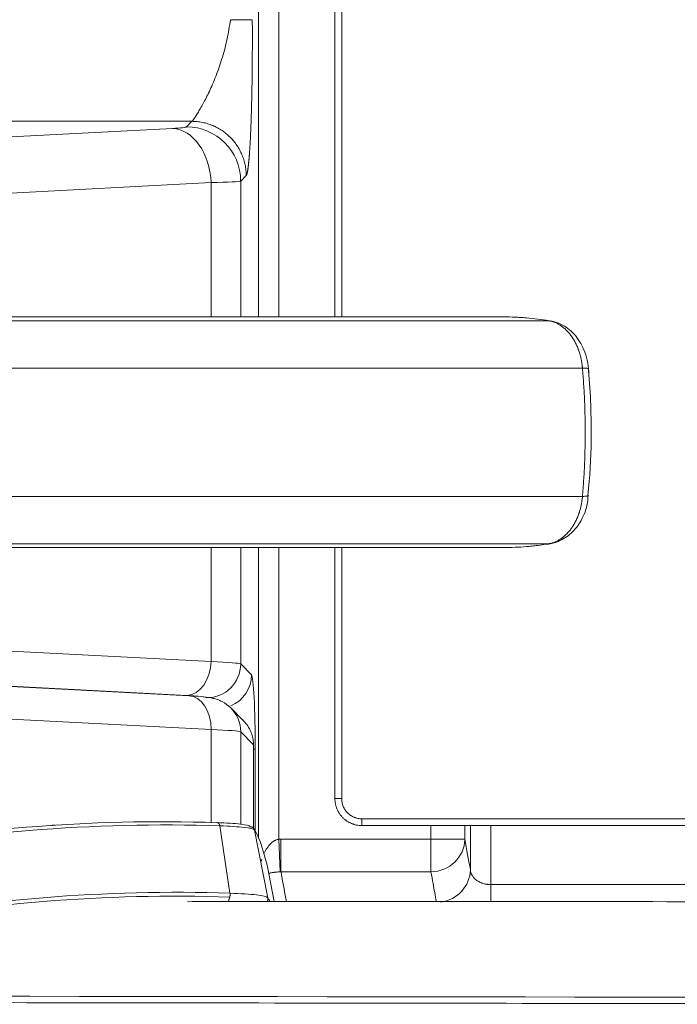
# Model space of a CAD drawing. Header units: millimetres. Extents: x 0 to 594, y 0 to 420.
# Tile 371 of 656: x 319.28 to 324.13, y 284.41 to 291.67. Entities that reach past the tile are written whole.
import ezdxf

# ---------------------------------------------------------------- set-up
doc = ezdxf.new("R2010")
doc.units = ezdxf.units.MM
doc.layers.add('1', color=7, linetype='Continuous', true_color=0xffffff)
doc.styles.add('Arial', font='txt')
doc.dimstyles.get("Standard").update_dxf_attribs({"dimtxt": 0.18, "dimasz": 0.18, "dimexe": 0.18, "dimexo": 0.0625, "dimgap": 0.09, "dimtad": 0, "dimtih": 1, "dimtoh": 1, "dimdec": 4, "dimzin": 0, "dimdsep": 46, "dimtxsty": 'Standard', "dimcen": 0.09, "dimadec": 0, "dimazin": 0, "dimtfac": 1, "dimtdec": 4, "dimtofl": 0, "dimtmove": 0, "dimatfit": 3, "dimfxl": 0, "dimtolj": 1, "dimtzin": 0, "dimarcsym": 0})

# ---------------------------------------------------------------- blocks, each defined once
blk = doc.blocks.new('_U5')
at = {"layer": '1', "color": 18, "lineweight": 18}
for p, q in [((170.9219, 289.963), (170.9219, 380.6252)), ((338.7503, 348.6183), (338.7503, 380.6252)), ((170.9219, 378.6252), (248.7529, 378.6252)), ((338.7503, 378.6252), (260.9193, 378.6252))]:
    blk.add_line(p, q, dxfattribs=at)
at = {"layer": '1', "color": 18}
for points in [[(170.9219, 378.6252), (174.4219, 379.563), (174.4219, 377.6874)], [(338.7503, 378.6252), (335.2503, 377.6874), (335.2503, 379.563)]]:
    blk.add_solid(points, dxfattribs=at)
at = {"layer": '1', "color": 18, "linetype": 'Continuous', "lineweight": 13, "insert": (250.4384, 375.9894), "char_height": 3.5, "attachment_point": 7, "line_spacing_factor": 1.047437, "style": 'Arial'}
blk.add_mtext('\\fArial|b0|i0;\\W1.0000;3.36', dxfattribs=at)

msp = doc.modelspace()

# ---------------------------------------------------------------- linework, layer by layer
at = {"layer": '1', "color": 155, "linetype": 'Continuous', "lineweight": 18}
for p, q in [((321.6056, 331.9794), (321.6056, 289.48)), ((321.0432, 289.48), (321.0432, 310.0409)), ((321.0432, 285.6382), (321.0432, 287.78)), ((321.6056, 287.7805), (321.6056, 285.9298)), ((320.529, 286.6882), (317.7965, 286.8314)), ((320.9276, 286.509), (320.8384, 286.5982)), ((321.006, 285.7113), (321.006, 286.293)), ((321.8043, 285.731), (332.5801, 285.731)), ((322.6041, 285.4054), (322.6041, 285.7314)), ((321.158, 285.1725), (321.1061, 285.4392))]:
    msp.add_line(p, q, dxfattribs=at)
at = {"layer": '1', "color": 155, "linetype": 'Continuous', "lineweight": 13}
for p, q in [((321.6556, 331.9794), (321.6556, 289.48)), ((321.193, 309.6518), (321.193, 289.48)), ((320.5523, 290.9207), (318.8431, 290.9207)), ((320.5118, 290.8803), (320.5523, 290.9207)), ((317.6773, 290.7251), (320.4098, 290.8683)), ((320.9517, 290.5212), (320.9113, 290.4808)), ((320.6927, 290.4688), (317.9601, 290.3256)), ((320.6927, 289.4797), (320.6927, 290.4688)), ((320.9113, 290.4808), (320.9113, 289.4797)), ((320.6927, 286.9392), (320.6927, 287.7797)), ((320.9113, 287.7797), (320.9113, 286.9221)), ((321.193, 287.7797), (321.193, 285.6302)), ((321.6556, 287.7805), (321.6556, 285.9298)), ((317.9601, 287.0824), (320.6927, 286.9392)), ((320.9113, 286.9221), (320.9911, 286.8423)), ((320.5159, 286.6896), (317.7834, 286.8328)), ((320.6927, 286.4385), (317.9601, 286.5817)), ((320.6927, 286.4385), (320.6927, 285.7514)), ((321.0059, 286.3268), (320.9113, 286.4214)), ((320.9113, 286.4214), (320.9113, 285.7394)), ((321.0184, 286.293), (321.006, 286.293)), ((321.0184, 286.293), (321.0184, 285.6999)), ((321.6056, 285.9298), (321.6556, 285.9298)), ((320.7584, 285.729), (320.8326, 285.2327)), ((321.8043, 285.731), (321.8043, 285.781)), ((321.8043, 285.781), (332.5801, 285.781)), ((322.3134, 285.6305), (322.3134, 285.7312)), ((322.563, 285.7312), (322.563, 285.6305)), ((322.7539, 285.7313), (322.7539, 285.2964)), ((321.0133, 285.698), (321.1106, 285.1991)), ((321.0184, 285.6985), (321.0184, 285.6877)), ((321.2024, 285.3902), (321.193, 285.6302)), ((321.2082, 285.3902), (321.2082, 285.6305)), ((322.563, 285.6305), (322.3134, 285.6305)), ((322.3134, 285.3902), (322.3134, 285.6305)), ((322.7539, 285.1703), (322.7539, 285.2964))]:
    msp.add_line(p, q, dxfattribs=at)
for centre, major_axis, ratio, start_param, end_param in [((320.1623, 290.8812), (-0.35, 0), 0.052408, 2.356194, 3.089233), ((320.5118, 290.4808), (0.2828, -0.2828), 0.997265, 0.786768, 2.354825), ((320.4098, 290.4688), (0.0209, -0.3995), 0.706622, 1.533781, 3.067562), ((320.1623, 290.4818), (-0.75, 0), 0.024457, 2.356194, 3.089233), ((320.5159, 286.9392), (-0.0131, -0.2497), 0.706622, 0.074031, 1.607812), ((320.6616, 286.9221), (0.1768, 0.1768), 0.997265, 3.92836, 5.496418), ((320.1623, 286.9207), (-0.75, 0), 0.034939, 3.193953, 3.926991), ((320.7414, 286.8423), (0.1768, 0.1768), 0.997265, 4.329244, 5.496418), ((320.9896, 286.293), (0, -0.55), 0.052408, 1.570796, 3.089233), ((320.1623, 286.671), (-0.5, 0), 0.052408, 3.193953, 3.926991), ((320.5159, 286.4385), (-0.0131, -0.2497), 0.706622, 1.607812, 3.141589), ((320.6616, 286.4214), (-0.1768, -0.1768), 0.997265, 2.354825, 3.145158), ((320.1623, 286.42), (-0.75, 0), 0.034939, 3.193953, 3.926991), ((322.3134, 285.6305), (-0.2459, -0.0448), 0.959848, 1.397582, 2.953925)]:
    msp.add_ellipse(centre, major_axis=major_axis, ratio=ratio, start_param=start_param, end_param=end_param, dxfattribs=at)
at = {"layer": '1', "color": 155, "linetype": 'Continuous', "lineweight": 18}
for centre, major_axis, ratio, start_param, end_param in [((320.9903, 286.293), (0, -0.3), 0.052408, 1.570796, 1.68357), ((322.3544, 285.4054), (-0.2459, -0.0448), 0.959847, 1.524017, 2.953929)]:
    msp.add_ellipse(centre, major_axis=major_axis, ratio=ratio, start_param=start_param, end_param=end_param, dxfattribs=at)
at = {"layer": '1', "color": 155, "linetype": 'Continuous', "lineweight": 13}
for points, degree, knots in [([(320.5523, 290.9207), (320.5535, 290.9217), (320.5554, 290.9234), (320.5598, 290.9297), (320.5715, 290.9455), (320.5979, 290.9856), (320.6395, 291.0578), (320.6862, 291.1514), (320.7335, 291.2634), (320.7704, 291.3701), (320.7958, 291.4603), (320.8122, 291.5289), (320.8255, 291.5983), (320.8321, 291.6455), (320.8354, 291.6696)], 3, [0, 0, 0, 0, 0.03875, 0.061376, 0.12297, 0.247174, 0.372934, 0.499838, 0.626921, 0.753221, 0.818258, 0.878275, 0.937881, 1, 1, 1, 1]), ([(320.997, 291.6696), (320.9975, 291.5843), (320.9973, 291.4946), (320.9972, 291.4001), (320.9963, 291.3112), (320.9943, 291.1109), (320.9889, 290.9462), (320.986, 290.8574), (320.9822, 290.7831), (320.9781, 290.7055), (320.9734, 290.6495), (320.9685, 290.5909), (320.9603, 290.542), (320.9549, 290.5244), (320.9517, 290.5212)], 2, [0, 0, 0, 0.125, 0.125, 0.25, 0.25, 0.5, 0.5, 0.625, 0.625, 0.75, 0.75, 0.875, 0.9375, 1, 1, 1]), ([(311.5645, 289.451), (311.9865, 289.451), (313.1769, 289.451), (314.5594, 289.451), (315.7121, 289.451), (316.1447, 289.451), (316.432, 289.451), (316.6539, 289.451), (317.0771, 289.451), (317.9147, 289.451), (318.8719, 289.451), (319.7252, 289.451), (320.2352, 289.451), (320.6084, 289.451), (320.8154, 289.451), (320.9417, 289.451), (321.0152, 289.451), (321.1343, 289.451), (321.5078, 289.451), (322.2022, 289.451), (322.8287, 289.451), (323.1835, 289.451)], 3, [0, 0, 0, 0, 0.105567, 0.297795, 0.345852, 0.393909, 0.405923, 0.417937, 0.441966, 0.490023, 0.586137, 0.634194, 0.682251, 0.706279, 0.730308, 0.736315, 0.742322, 0.754336, 0.778365, 0.874479, 1, 1, 1, 1]), ([(323.4301, 289.1023), (323.4301, 289.1025), (323.4301, 289.1027), (323.43, 289.103), (323.43, 289.1035), (323.4299, 289.1047), (323.4297, 289.1072), (323.4292, 289.112), (323.4281, 289.1216), (323.4271, 289.1298), (323.4247, 289.146), (323.4209, 289.1674), (323.4159, 289.1883), (323.4102, 289.2089), (323.4071, 289.219), (323.4028, 289.2316), (323.4019, 289.2341), (323.4001, 289.2391), (323.3973, 289.2464), (323.3944, 289.2537), (323.3884, 289.2679), (323.3799, 289.2864), (323.3656, 289.3125), (323.355, 289.3288), (323.348, 289.3387), (323.3466, 289.3407), (323.3437, 289.3445), (323.3394, 289.3502), (323.335, 289.3557), (323.3261, 289.3665), (323.3137, 289.38), (323.3007, 289.3921), (323.2873, 289.4033), (323.2804, 289.4086), (323.2715, 289.4147), (323.2697, 289.4159), (323.2662, 289.4183), (323.2608, 289.4217), (323.2553, 289.4249), (323.2444, 289.4309), (323.2296, 289.438), (323.2144, 289.4434), (323.1991, 289.4479), (323.1914, 289.4497), (323.1835, 289.451)], 3, [0, 0, 0, 0, 0.000977, 0.000977, 0.001953, 0.003906, 0.007813, 0.015625, 0.03125, 0.0625, 0.0625, 0.125, 0.1875, 0.1875, 0.25, 0.25, 0.265625, 0.265625, 0.28125, 0.3125, 0.3125, 0.375, 0.4375, 0.5, 0.5, 0.515625, 0.515625, 0.53125, 0.5625, 0.5625, 0.625, 0.6875, 0.6875, 0.75, 0.75, 0.765625, 0.765625, 0.78125, 0.8125, 0.8125, 0.875, 0.9375, 0.9375, 1, 1, 1, 1]), ([(311.5645, 289.1023), (311.9865, 289.1023), (313.1769, 289.1023), (314.5594, 289.1023), (315.7121, 289.1023), (316.1448, 289.1023), (316.4319, 289.1023), (316.6616, 289.1023), (317.1078, 289.1023), (317.9902, 289.1023), (319.0052, 289.1023), (319.9031, 289.1023), (320.4423, 289.1023), (320.835, 289.1023), (321.0544, 289.1023), (321.1868, 289.1023), (321.2617, 289.1023), (321.3809, 289.1023), (321.7544, 289.1023), (322.4488, 289.1023), (323.0753, 289.1023), (323.4301, 289.1023)], 3, [0, 0, 0, 0, 0.105567, 0.297795, 0.345852, 0.393909, 0.405923, 0.417938, 0.441966, 0.490023, 0.586137, 0.634194, 0.682251, 0.706279, 0.730308, 0.736315, 0.742322, 0.754336, 0.778365, 0.874479, 1, 1, 1, 1]), ([(323.4743, 289.097), (323.4742, 289.0979), (323.4732, 289.0986), (323.4693, 289.0999), (323.4665, 289.1005), (323.4589, 289.1014), (323.4542, 289.1017), (323.4433, 289.1022), (323.437, 289.1023), (323.4301, 289.1023)], 3, [0, 0, 0, 0, 0.246846, 0.246846, 0.497897, 0.497897, 0.748949, 0.748949, 1, 1, 1, 1]), ([(311.5645, 288.1571), (311.9865, 288.1571), (313.1769, 288.1571), (314.5594, 288.1571), (315.7121, 288.1571), (316.1448, 288.1571), (316.4319, 288.1571), (316.6616, 288.1571), (317.1078, 288.1571), (317.9902, 288.1571), (319.0052, 288.1571), (319.9031, 288.1571), (320.4423, 288.1571), (320.835, 288.1571), (321.0544, 288.1571), (321.1868, 288.1571), (321.2617, 288.1571), (321.3809, 288.1571), (321.7544, 288.1571), (322.4488, 288.1571), (323.0753, 288.1571), (323.4301, 288.1571)], 3, [0, 0, 0, 0, 0.105567, 0.297795, 0.345852, 0.393909, 0.405923, 0.417938, 0.441966, 0.490023, 0.586137, 0.634194, 0.682251, 0.706279, 0.730308, 0.736315, 0.742322, 0.754336, 0.778365, 0.874479, 1, 1, 1, 1]), ([(323.1835, 287.8084), (323.1836, 287.8084), (323.1838, 287.8084), (323.184, 287.8085), (323.1844, 287.8085), (323.1852, 287.8087), (323.1869, 287.809), (323.1904, 287.8097), (323.1972, 287.8111), (323.2029, 287.8126), (323.2144, 287.816), (323.2295, 287.8214), (323.2443, 287.8285), (323.2589, 287.8365), (323.2661, 287.8409), (323.2749, 287.847), (323.2767, 287.8483), (323.2802, 287.8508), (323.2854, 287.8547), (323.2905, 287.8588), (323.3006, 287.8673), (323.3137, 287.8793), (323.326, 287.8929), (323.3379, 287.9071), (323.3437, 287.9146), (323.3507, 287.9245), (323.3521, 287.9265), (323.3548, 287.9305), (323.3588, 287.9366), (323.3627, 287.9428), (323.3703, 287.9555), (323.3799, 287.9729), (323.3927, 288.0006), (323.4001, 288.0201), (323.4044, 288.0326), (323.4053, 288.0352), (323.4069, 288.0402), (323.4093, 288.0478), (323.4116, 288.0555), (323.4158, 288.071), (323.4209, 288.092), (323.4266, 288.1241), (323.4291, 288.146), (323.4301, 288.1571)], 3, [0, 0, 0, 0, 0.000977, 0.000977, 0.001953, 0.003906, 0.007813, 0.015625, 0.03125, 0.0625, 0.0625, 0.125, 0.1875, 0.1875, 0.25, 0.25, 0.265625, 0.265625, 0.28125, 0.3125, 0.3125, 0.375, 0.4375, 0.4375, 0.5, 0.5, 0.515625, 0.515625, 0.53125, 0.5625, 0.5625, 0.625, 0.6875, 0.75, 0.75, 0.765625, 0.765625, 0.78125, 0.8125, 0.8125, 0.875, 0.9375, 1, 1, 1, 1]), ([(323.4742, 288.1627), (323.4743, 288.1626), (323.4743, 288.1625), (323.4742, 288.1616), (323.4732, 288.1608), (323.4693, 288.1595), (323.4665, 288.1589), (323.4589, 288.158), (323.4542, 288.1577), (323.4433, 288.1572), (323.437, 288.1571), (323.4301, 288.1571)], 3, [0, 0, 0, 0, 0.029126, 0.029126, 0.271845, 0.271845, 0.514563, 0.514563, 0.757282, 0.757282, 1, 1, 1, 1]), ([(311.5645, 287.8084), (311.9865, 287.8084), (313.1769, 287.8084), (314.5594, 287.8084), (315.7121, 287.8084), (316.1447, 287.8084), (316.432, 287.8084), (316.6539, 287.8084), (317.0771, 287.8084), (317.9147, 287.8084), (318.8719, 287.8084), (319.7252, 287.8084), (320.2352, 287.8084), (320.6084, 287.8084), (320.8154, 287.8084), (320.9417, 287.8084), (321.0152, 287.8084), (321.1343, 287.8084), (321.5078, 287.8084), (322.2022, 287.8084), (322.8287, 287.8084), (323.1835, 287.8084)], 3, [0, 0, 0, 0, 0.105567, 0.297795, 0.345852, 0.393909, 0.405923, 0.417937, 0.441966, 0.490023, 0.586137, 0.634194, 0.682251, 0.706279, 0.730308, 0.736315, 0.742322, 0.754336, 0.778365, 0.874479, 1, 1, 1, 1]), ([(321.6556, 285.9298), (321.6556, 285.9249), (321.6559, 285.92), (321.6569, 285.9103), (321.6576, 285.9055), (321.6591, 285.8983), (321.6597, 285.8959), (321.6609, 285.8912), (321.6615, 285.8888), (321.6637, 285.8818), (321.667, 285.8727), (321.6711, 285.864), (321.6745, 285.8575), (321.6757, 285.8554), (321.6776, 285.8522), (321.6782, 285.8512), (321.6795, 285.8491), (321.6828, 285.844), (321.6893, 285.8352), (321.699, 285.8244), (321.7062, 285.8179), (321.711, 285.814), (321.7119, 285.8133), (321.7139, 285.8118), (321.7168, 285.8096), (321.7198, 285.8075), (321.7259, 285.8035), (321.7342, 285.7985), (321.743, 285.7944), (321.7497, 285.7916), (321.752, 285.7907), (321.7555, 285.7895), (321.7566, 285.7891), (321.7589, 285.7883), (321.7601, 285.7879), (321.7659, 285.7862), (321.7753, 285.7838), (321.7849, 285.7823), (321.7945, 285.7813), (321.7994, 285.781), (321.8043, 285.781)], 3, [0, 0, 0, 0, 0.0625, 0.0625, 0.125, 0.125, 0.15625, 0.15625, 0.1875, 0.1875, 0.25, 0.3125, 0.3125, 0.34375, 0.34375, 0.359375, 0.359375, 0.375, 0.4375, 0.5, 0.5625, 0.5625, 0.578125, 0.578125, 0.59375, 0.625, 0.625, 0.6875, 0.75, 0.75, 0.78125, 0.78125, 0.796875, 0.796875, 0.8125, 0.8125, 0.875, 0.9375, 0.9375, 1, 1, 1, 1]), ([(321.0828, 285.5218), (321.0857, 285.5285), (321.0888, 285.535), (321.0956, 285.5481), (321.0993, 285.5546), (321.1053, 285.5642), (321.1073, 285.5673), (321.1116, 285.5736), (321.1139, 285.5767), (321.1208, 285.5857), (321.1258, 285.5915), (321.1339, 285.5997), (321.1367, 285.6023), (321.1425, 285.6074), (321.1456, 285.6099), (321.1496, 285.6128), (321.1504, 285.6133), (321.1521, 285.6145), (321.1529, 285.615), (321.1554, 285.6167), (321.1588, 285.6187), (321.1623, 285.6206), (321.165, 285.622), (321.166, 285.6224), (321.1678, 285.6233), (321.1687, 285.6237), (321.1733, 285.6256), (321.1771, 285.6269), (321.1849, 285.629), (321.1889, 285.6297), (321.193, 285.6302)], 3, [0, 0, 0, 0, 0.13997, 0.13997, 0.283308, 0.283308, 0.354977, 0.354977, 0.426647, 0.426647, 0.569985, 0.569985, 0.641654, 0.641654, 0.713323, 0.713323, 0.731241, 0.731241, 0.749158, 0.749158, 0.784992, 0.820827, 0.820827, 0.838744, 0.838744, 0.856662, 0.856662, 0.928331, 0.928331, 1, 1, 1, 1]), ([(321.0637, 285.4684), (321.0648, 285.4722), (321.066, 285.476), (321.0675, 285.4809), (321.0678, 285.4819), (321.0681, 285.4829)], 3, [0, 0, 0, 0, 0.790393, 0.790393, 1, 1, 1, 1]), ([(321.2024, 285.3902), (321.1983, 285.3901), (321.1943, 285.39), (321.1865, 285.3896), (321.1827, 285.3893), (321.178, 285.3889), (321.177, 285.3888), (321.1752, 285.3886), (321.1743, 285.3886), (321.1715, 285.3883), (321.1679, 285.3879), (321.1644, 285.3875), (321.1619, 285.3871), (321.161, 285.387), (321.1594, 285.3868), (321.1585, 285.3867), (321.1544, 285.3861), (321.1513, 285.3856), (321.1453, 285.3846), (321.1424, 285.384), (321.134, 285.3824), (321.1289, 285.3812), (321.1218, 285.3794), (321.1196, 285.3788), (321.1175, 285.3782)], 3, [0, 0, 0, 0, 0.11197, 0.11197, 0.223939, 0.223939, 0.251931, 0.251931, 0.279924, 0.279924, 0.335909, 0.391893, 0.391893, 0.419886, 0.419886, 0.447878, 0.447878, 0.559848, 0.559848, 0.671817, 0.671817, 0.895756, 0.895756, 1, 1, 1, 1]), ([(322.3134, 285.3902), (322.1467, 285.3902), (321.9801, 285.3902), (321.6116, 285.3902), (321.4099, 285.3902), (321.2082, 285.3902)], 3, [0, 0, 0, 0, 0.452391, 0.452391, 1, 1, 1, 1]), ([(321.2082, 285.3902), (321.21, 285.38), (321.2119, 285.3697), (321.2251, 285.2971), (321.2365, 285.2347), (321.2479, 285.1724)], 3, [0, 0, 0, 0, 0.141269, 0.141269, 1, 1, 1, 1]), ([(322.3532, 285.1716), (322.3452, 285.2154), (322.3372, 285.2593), (322.324, 285.3322), (322.3187, 285.3612), (322.3134, 285.3902)], 3, [0, 0, 0, 0, 0.601706, 0.601706, 1, 1, 1, 1]), ([(322.6041, 285.4054), (322.6045, 285.3989), (322.6057, 285.3924), (322.6095, 285.3796), (322.6121, 285.3733), (322.6163, 285.3655), (322.6172, 285.364), (322.6191, 285.3609), (322.6201, 285.3594), (322.6232, 285.3549), (322.6254, 285.352), (322.6303, 285.3462), (322.6329, 285.3434), (322.6371, 285.3392), (322.6393, 285.3372), (322.6416, 285.3352), (322.6432, 285.3338), (322.6439, 285.3332), (322.648, 285.3299), (322.6514, 285.3274), (322.6585, 285.3225), (322.6623, 285.3203), (322.6702, 285.3159), (322.6743, 285.3138), (322.6808, 285.311), (322.683, 285.31), (322.6864, 285.3087), (322.6876, 285.3083), (322.6899, 285.3074), (322.6957, 285.3053), (322.7017, 285.3035), (322.7115, 285.301), (322.7166, 285.2999), (322.7231, 285.2988), (322.7244, 285.2986), (322.727, 285.2983), (322.7284, 285.2981), (322.7323, 285.2976), (322.735, 285.2973), (322.7431, 285.2966), (322.7484, 285.2964), (322.7539, 285.2964)], 3, [0, 0, 0, 0, 0.125, 0.125, 0.25, 0.25, 0.28125, 0.28125, 0.3125, 0.3125, 0.375, 0.375, 0.4375, 0.4375, 0.46875, 0.484375, 0.484375, 0.5, 0.5, 0.5625, 0.5625, 0.625, 0.625, 0.6875, 0.6875, 0.71875, 0.71875, 0.734375, 0.734375, 0.75, 0.8125, 0.8125, 0.875, 0.875, 0.890625, 0.890625, 0.90625, 0.90625, 0.9375, 0.9375, 1, 1, 1, 1]), ([(328.119, 284.4141), (325.6852, 284.4174), (320.8175, 284.4241), (314.4896, 284.4328), (309.1352, 284.4401), (306.2146, 284.4441), (304.7543, 284.4461)], 3, [0, 0, 0, 0, 0.312503, 0.625, 0.812501, 1, 1, 1, 1])]:
    msp.add_open_spline(points, degree=degree, knots=knots, dxfattribs=at)
at = {"layer": '1', "color": 155, "linetype": 'Continuous', "lineweight": 18}
for points, weights, degree in [([(320.997, 291.6696), (320.989, 291.6696), (320.8354, 291.6696)], [1, 0.725374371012, 1], 2), ([(320.9823, 285.7228), (320.9937, 285.7229), (321.0042, 285.7181), (321.0111, 285.7089), (321.0133, 285.698)], [1, 0.885822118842, 0.847762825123, 0.885822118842, 1], 4)]:
    msp.add_rational_spline(points, weights, degree=degree, dxfattribs=at)
at = {"layer": '1', "color": 155, "linetype": 'Continuous', "lineweight": 13}
for points in [[(320.9517, 290.5212), (320.9517, 290.5343), (320.9503, 290.5604), (320.9445, 290.5991), (320.9349, 290.6372), (320.9216, 290.6741), (320.9047, 290.7095), (320.8845, 290.7432), (320.8611, 290.7747), (320.8348, 290.8037), (320.8057, 290.8301), (320.7742, 290.8535), (320.7406, 290.8737), (320.7051, 290.8905), (320.6682, 290.9038), (320.6302, 290.9134), (320.5914, 290.9193), (320.5653, 290.9206), (320.5523, 290.9207)], [(320.7584, 285.729), (319.8277, 285.7602), (318.8773, 285.6832), (317.955, 285.499)], [(321.193, 285.6302), (321.198, 285.6304), (321.2031, 285.6305), (321.2082, 285.6305)], [(321.2082, 285.6305), (321.5766, 285.6305), (321.945, 285.6305), (322.3134, 285.6305)], [(322.563, 285.6305), (322.5767, 285.5554), (322.5904, 285.4804), (322.6041, 285.4054)], [(321.2082, 285.3902), (321.2062, 285.3903), (321.2043, 285.3903), (321.2024, 285.3902)], [(322.7539, 285.2964), (323.8046, 285.2964), (324.8553, 285.2963), (325.906, 285.2963)], [(320.8326, 285.2327), (319.9162, 285.2633), (318.9945, 285.1887), (318.0867, 285.0074)], [(318.0881, 284.9792), (318.995, 285.1604), (319.9151, 285.2348), (320.8307, 285.2042)], [(321.1106, 285.1991), (321.1048, 285.2073), (321.0482, 285.222), (320.9106, 285.23), (320.8326, 285.2327)], [(321.1237, 285.1777), (321.1193, 285.1859), (321.1149, 285.1929), (321.1106, 285.1991)]]:
    msp.add_open_spline(points, degree=3, dxfattribs=at)
at = {"layer": '1', "color": 155, "linetype": 'Continuous', "lineweight": 18}
for points, knots in [([(311.5645, 289.4797), (311.9865, 289.4797), (313.1769, 289.4797), (314.5595, 289.4797), (315.7121, 289.4797), (316.1446, 289.4797), (316.4322, 289.4797), (316.6435, 289.4797), (317.0355, 289.4797), (317.8124, 289.4797), (318.6913, 289.4797), (319.4841, 289.4797), (319.9544, 289.4797), (320.3012, 289.4797), (320.4916, 289.4797), (320.6096, 289.4797), (320.6811, 289.4797), (320.8001, 289.4797), (321.1736, 289.4797), (321.868, 289.4797), (322.4945, 289.4797), (322.8493, 289.4797)], [0, 0, 0, 0, 0.105567, 0.297795, 0.345852, 0.393909, 0.405923, 0.417937, 0.441966, 0.490023, 0.586137, 0.634194, 0.682251, 0.706279, 0.730308, 0.736315, 0.742322, 0.754336, 0.778365, 0.874479, 1, 1, 1, 1]), ([(323.1835, 289.451), (323.1558, 289.4558), (323.128, 289.46), (323.0724, 289.4672), (323.0446, 289.4701), (323.0028, 289.4737), (322.9888, 289.4748), (322.961, 289.4766), (322.9191, 289.4788), (322.8773, 289.4797), (322.8493, 289.4797)], [0, 0, 0, 0, 0.25, 0.25, 0.5, 0.5, 0.625, 0.625, 0.75, 1, 1, 1, 1]), ([(323.4782, 289.0514), (323.4771, 289.1124), (323.4583, 289.2149), (323.386, 289.3444), (323.3018, 289.416), (323.2248, 289.445), (323.1951, 289.4504), (323.1855, 289.4514)], [0, 0, 0, 0, 0.303807, 0.557809, 0.790892, 0.930812, 1, 1, 1, 1]), ([(323.4709, 288.1629), (323.4843, 288.2998), (323.5018, 288.6063), (323.4895, 288.9196), (323.4746, 289.093), (323.4742, 289.097)], [0, 0, 0, 0, 0.440336, 0.986788, 1, 1, 1, 1]), ([(323.1639, 287.8039), (323.1894, 287.8057), (323.2461, 287.8182), (323.3422, 287.871), (323.4194, 287.9653), (323.4625, 288.0694), (323.471, 288.1388), (323.472, 288.1627)], [0, 0, 0, 0, 0.169987, 0.387364, 0.617064, 0.872092, 1, 1, 1, 1]), ([(311.5645, 287.7797), (311.9865, 287.7797), (313.1769, 287.7797), (314.5595, 287.7797), (315.7121, 287.7797), (316.1446, 287.7797), (316.4322, 287.7797), (316.6435, 287.7797), (317.0355, 287.7797), (317.8124, 287.7797), (318.6913, 287.7797), (319.4841, 287.7797), (319.9544, 287.7797), (320.3012, 287.7797), (320.4916, 287.7797), (320.6096, 287.7797), (320.6811, 287.7797), (320.8001, 287.7797), (321.1736, 287.7797), (321.868, 287.7797), (322.4945, 287.7797), (322.8493, 287.7797)], [0, 0, 0, 0, 0.105567, 0.297795, 0.345852, 0.393909, 0.405923, 0.417937, 0.441966, 0.490023, 0.586137, 0.634194, 0.682251, 0.706279, 0.730308, 0.736315, 0.742322, 0.754336, 0.778365, 0.874479, 1, 1, 1, 1]), ([(322.8493, 287.7797), (322.8773, 287.7797), (322.9052, 287.7803), (322.961, 287.7827), (322.9889, 287.7845), (323.0307, 287.7881), (323.0446, 287.7894), (323.0724, 287.7924), (323.1142, 287.7973), (323.1558, 287.8036), (323.1835, 287.8084)], [0, 0, 0, 0, 0.25, 0.25, 0.5, 0.5, 0.625, 0.625, 0.75, 1, 1, 1, 1]), ([(320.8384, 286.5982), (320.8177, 286.6174), (320.7854, 286.6416), (320.7385, 286.6609), (320.7051, 286.6701), (320.6622, 286.678), (320.6102, 286.6832), (320.5542, 286.6869), (320.529, 286.6882)], [0, 0, 0, 0, 0.169656, 0.266314, 0.358955, 0.48466, 0.782311, 1, 1, 1, 1]), ([(321.0059, 286.3268), (321.0057, 286.3334), (321.0053, 286.3468), (321.0026, 286.3666), (320.9985, 286.3863), (320.9927, 286.4058), (320.9853, 286.4249), (320.9717, 286.4533), (320.9524, 286.4823), (320.9345, 286.5021), (320.9273, 286.5093)], [0, 0, 0, 0, 0.088761, 0.179287, 0.271999, 0.367289, 0.465518, 0.567016, 0.831921, 1, 1, 1, 1]), ([(321.8043, 285.731), (321.7977, 285.731), (321.7912, 285.7314), (321.7784, 285.7327), (321.7656, 285.7347), (321.753, 285.7378), (321.7452, 285.7402), (321.7437, 285.7407), (321.7406, 285.7417), (321.739, 285.7423), (321.7344, 285.7439), (321.7314, 285.7451), (321.7223, 285.7489), (321.7106, 285.7544), (321.6995, 285.761), (321.6914, 285.7664), (321.6887, 285.7682), (321.6848, 285.7711), (321.6835, 285.7721), (321.6809, 285.7741), (321.6796, 285.7751), (321.6733, 285.7803), (321.6636, 285.789), (321.6506, 285.8034), (321.643, 285.8138), (321.6384, 285.8206), (321.6376, 285.822), (321.6358, 285.8247), (321.635, 285.8261), (321.6325, 285.8303), (321.6309, 285.8332), (321.6263, 285.8418), (321.6207, 285.8535), (321.6163, 285.8657), (321.6135, 285.875), (321.6126, 285.8782), (321.611, 285.8845), (321.6103, 285.8877), (321.6083, 285.8973), (321.6073, 285.9037), (321.606, 285.9167), (321.6057, 285.9232), (321.6057, 285.9298)], [0, 0, 0, 0, 0.0625, 0.0625, 0.125, 0.1875, 0.1875, 0.203125, 0.203125, 0.21875, 0.21875, 0.25, 0.25, 0.3125, 0.375, 0.375, 0.40625, 0.40625, 0.421875, 0.421875, 0.4375, 0.4375, 0.5, 0.5625, 0.625, 0.625, 0.640625, 0.640625, 0.65625, 0.65625, 0.6875, 0.6875, 0.75, 0.8125, 0.8125, 0.84375, 0.84375, 0.875, 0.875, 0.9375, 0.9375, 1, 1, 1, 1]), ([(329.8055, 285.1662), (329.1508, 285.1667), (327.3358, 285.168), (324.4258, 285.1701), (321.9851, 285.1719), (320.7048, 285.1728), (320.5195, 285.1729)], [0, 0, 0, 0, 0.211514, 0.58638, 0.940121, 1, 1, 1, 1]), ([(328.119, 284.4141), (323.2514, 284.4208), (315.4631, 284.4314), (307.6749, 284.4421), (304.7543, 284.4461)], [0, 0, 0, 0, 0.625, 1, 1, 1, 1])]:
    msp.add_open_spline(points, degree=3, knots=knots, dxfattribs=at)
at = {"layer": '1', "color": 155, "linetype": 'Continuous', "lineweight": 13}
for points, weights, degree in [([(323.4301, 288.1571), (323.4708, 288.6297), (323.4301, 289.1023)], [1, 0.992667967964, 1], 2), ([(320.7361, 285.7528), (320.7442, 285.7533), (320.7517, 285.7488), (320.7567, 285.7399), (320.7584, 285.729)], [1, 0.885822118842, 0.847762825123, 0.885822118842, 1], 4), ([(320.8326, 285.2327), (320.8337, 285.2256), (320.8337, 285.2183), (320.8327, 285.211), (320.8307, 285.2042)], [1, 0.978369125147, 0.971158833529, 0.978369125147, 1], 4), ([(320.8307, 285.2042), (320.8281, 285.1952), (320.8252, 285.1862), (320.8219, 285.1772), (320.8183, 285.1684)], [1, 1, 0.999739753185, 0.999311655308, 0.9987862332], 4), ([(321.1106, 285.1991), (321.112, 285.192), (321.1119, 285.1847), (321.1104, 285.1775), (321.1075, 285.1708)], [1, 0.978369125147, 0.971158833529, 0.978369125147, 1], 4)]:
    msp.add_rational_spline(points, weights, degree=degree, dxfattribs=at)
at = {"layer": '1', "color": 155, "linetype": 'Continuous', "lineweight": 18}
for points, degree in [([(320.7361, 285.7528), (319.8048, 285.7839), (318.853, 285.7069), (317.93, 285.5225)], 3), ([(319.5445, 285.7341), (319.5189, 285.7325)], 1), ([(320.9823, 285.7228), (320.977, 285.7303), (320.9268, 285.7433), (320.8063, 285.7504), (320.7361, 285.7528)], 3), ([(321.0133, 285.698), (321.0078, 285.7058), (320.9557, 285.7193), (320.8305, 285.7266), (320.7584, 285.729)], 3), ([(321.1061, 285.4392), (321.0692, 285.5835), (321.0408, 285.659), (321.0133, 285.698)], 3), ([(328.1191, 284.4611), (320.3308, 284.4718), (312.5426, 284.4825), (304.7544, 284.4932)], 3)]:
    msp.add_open_spline(points, degree=degree, dxfattribs=at)

# ---------------------------------------------------------------- dimensions: what is measured, and where the dimension line sits
at = {"layer": '1', "color": 18, "linetype": 'Continuous', "lineweight": 13}
dim = msp.add_linear_dim(base=(170.9219, 378.6252), p1=(338.7503, 348.6183), p2=(170.9219, 289.963), dimstyle='Standard', override={"dimtxt": 3.5, "dimasz": 3.5, "dimexe": 2, "dimexo": 0, "dimgap": 1.5, "dimtih": 1, "dimtoh": 1, "dimdec": 2, "dimlfac": 0.02, "dimdsep": 46, "dimlunit": 2, "dimtxsty": 'Arial', "dimsah": 1, "dimse1": 0, "dimse2": 0, "dimsd1": 0, "dimsd2": 0, "dimclrd": 18, "dimclre": 18, "dimclrt": 18, "dimtol": 0, "dimtm": -0.1, "dimtfac": 1, "dimtdec": 2, "dimtofl": 1, "dimtmove": 0, "dimlwd": 18, "dimlwe": 18}, dxfattribs=at)
dim.commit()
dim.dimension.update_dxf_attribs({"geometry": '_U5', "text_midpoint": (254.8361, 378.6252), "dimtype": 160})

doc.saveas('drawing.dxf')
